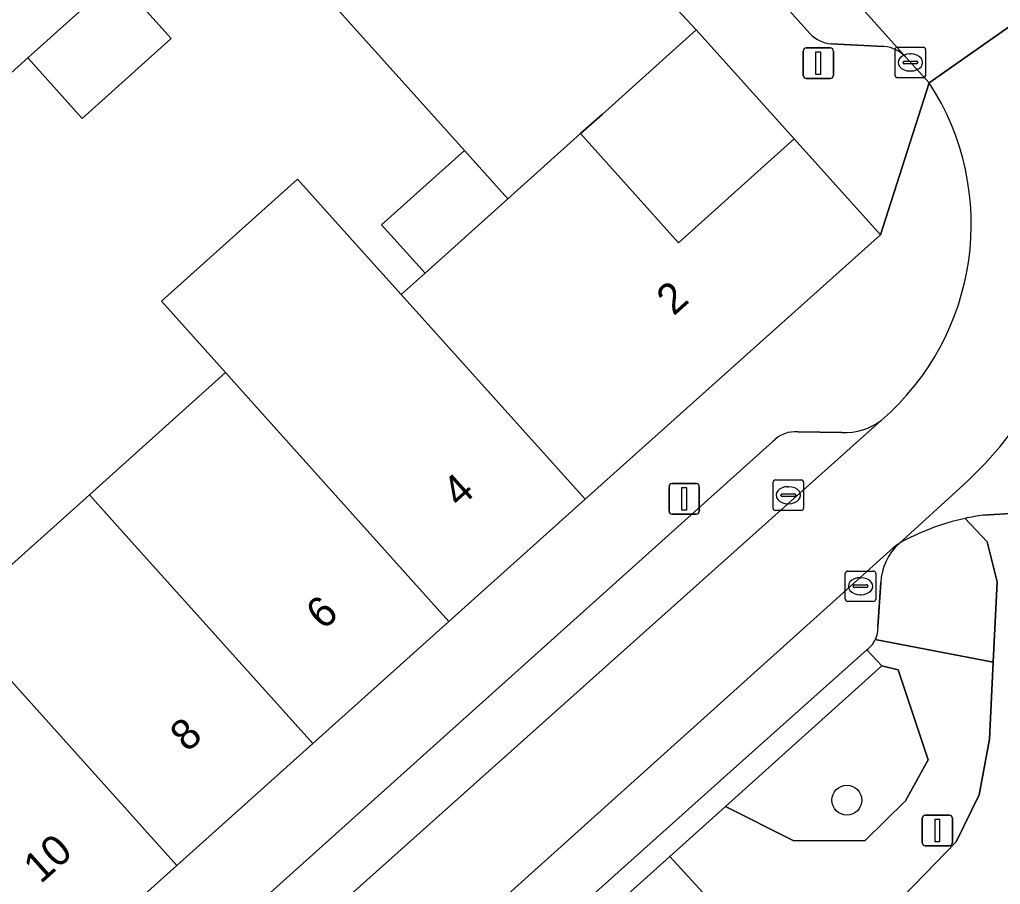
# Model space of a CAD drawing. Extents: x 162172 to 163187, y 382874 to 383685.
# Drawn here: x 162934.6 to 162966.76, y 383516.91 to 383545.28 of the extents above; entities that cross this region are included whole.
import ezdxf

# ---------------------------------------------------------------- set-up
doc = ezdxf.new("R2010")
doc.units = 0
for name, color, linetype in [('IMGEO_Berm_groen', 7, 'Continuous'), ('IMGEO_Boom', 7, 'Continuous'), ('IMGEO_Erf', 7, 'Continuous'), ('IMGEO_Groenvoorziening', 7, 'Continuous'), ('IMGEO_Kolk', 7, 'Continuous'), ('IMGEO_Lichtmast', 7, 'Continuous'), ('IMGEO_Pand', 7, 'Continuous'), ('IMGEO_Pand_nummerreeks', 7, 'Continuous'), ('IMGEO_Parkeervlak_open', 7, 'Continuous'), ('IMGEO_Rijbaan_lokaal_open', 7, 'Continuous'), ('IMGEO_Voetpad_open', 7, 'Continuous')]:
    doc.layers.add(name, color=color, linetype=linetype)

msp = doc.modelspace()

# ---------------------------------------------------------------- linework, layer by layer
at = {"layer": 'IMGEO_Berm_groen'}
msp.add_lwpolyline([(162958.945, 383511.359), (162960.319, 383513.009), (162955.918, 383517.819), (162949.474, 383512.019), (162948.978, 383512.607)], dxfattribs=at)
at = {"layer": 'IMGEO_Boom'}
msp.add_circle((162961.724, 383519.669), 0.489, dxfattribs=at)
at = {"layer": 'IMGEO_Erf'}
for points in [[(162932.419, 383525.683), (162936.883, 383529.691), (162941.348, 383533.7), (162939.249, 383536.038), (162943.713, 383540.046), (162945.812, 383537.708), (162947.111, 383536.261), (162947.891, 383536.961), (162946.468, 383538.547), (162949.185, 383540.987), (162941.282, 383549.791)], [(162937.782, 383546.651), (162939.571, 383544.658), (162936.65, 383542.035), (162934.86, 383544.028), (162931.921, 383541.392)]]:
    msp.add_lwpolyline(points, dxfattribs=at)
msp.add_lwpolyline([(162956.784, 383544.946), (162953.696, 383542.173), (162952.993, 383541.541), (162956.206, 383537.962), (162959.998, 383541.366)], close=True, dxfattribs=at)
at = {"layer": 'IMGEO_Groenvoorziening'}
for points in [[(162966.654, 383526.836), (162966.321, 383528.144), (162965.599, 383528.914)], [(162962.657, 383524.936), (162966.526, 383524.202), (162966.654, 383526.836)], [(162962.837, 383526.807), (162962.744, 383525.366)], [(162964.284, 383517.246), (162965.31, 383518.301), (162966.063, 383519.847), (162966.404, 383521.674), (162966.526, 383524.202), (162962.657, 383524.936)], [(162962.374, 383524.6), (162962.874, 383524.078), (162963.407, 383523.944), (162964.392, 383520.989), (162963.649, 383519.647), (162962.312, 383518.33), (162959.964, 383518.341), (162957.743, 383519.46), (162955.918, 383517.819), (162960.319, 383513.009), (162961.248, 383514.126), (162964.284, 383517.246)]]:
    msp.add_lwpolyline(points, dxfattribs=at)
msp.add_lwpolyline([(162962.874, 383524.078), (162957.743, 383519.46), (162959.964, 383518.341), (162962.312, 383518.33), (162963.649, 383519.647), (162964.392, 383520.989), (162963.407, 383523.944)], close=True, dxfattribs=at)
for centre, radius, start, end in [((162967.294, 383521.163), 7.934, 102.3337, 119.1087), ((162964.701, 383526.725), 1.866, 132.7699, 177.4938), ((162961.87, 383525.319), 0.875, 334.0415, 3.0825), ((162961.868, 383525.313), 0.874, 305.3441, 334.4436)]:
    msp.add_arc(centre, radius, start, end, dxfattribs=at)
at = {"layer": 'IMGEO_Kolk'}
for p, q in [((162963.381, 383544.375), (162964.233, 383544.375)), ((162963.306, 383543.449), (162963.306, 383544.301)), ((162963.794, 383544.155), (162963.819, 383544.155)), ((162964.307, 383544.301), (162964.307, 383543.449)), ((162963.565, 383543.869), (162963.565, 383543.881)), ((162964.003, 383543.832), (162963.605, 383543.832)), ((162963.608, 383543.918), (162964.006, 383543.918)), ((162964.049, 383543.881), (162964.049, 383543.869)), ((162963.817, 383543.595), (162963.792, 383543.595)), ((162964.233, 383543.375), (162963.381, 383543.375)), ((162959.304, 383529.249), (162959.304, 383530.101)), ((162959.379, 383530.175), (162960.231, 383530.175)), ((162959.792, 383529.955), (162959.817, 383529.955)), ((162960.305, 383530.101), (162960.305, 383529.249)), ((162959.563, 383529.669), (162959.563, 383529.681)), ((162960.001, 383529.632), (162959.603, 383529.632)), ((162959.606, 383529.718), (162960.004, 383529.718)), ((162960.047, 383529.681), (162960.047, 383529.669)), ((162959.815, 383529.395), (162959.79, 383529.395)), ((162960.231, 383529.175), (162959.379, 383529.175)), ((162961.673, 383526.263), (162961.673, 383527.115)), ((162961.748, 383527.189), (162962.6, 383527.189)), ((162962.674, 383527.115), (162962.674, 383526.263)), ((162961.932, 383526.683), (162961.932, 383526.695)), ((162961.975, 383526.732), (162962.373, 383526.732)), ((162962.161, 383526.969), (162962.186, 383526.969)), ((162962.416, 383526.695), (162962.416, 383526.683)), ((162962.37, 383526.646), (162961.972, 383526.646)), ((162962.184, 383526.409), (162962.159, 383526.409)), ((162962.6, 383526.189), (162961.748, 383526.189))]:
    msp.add_line(p, q, dxfattribs=at)
for points in [[(162963.381, 383544.375), (162964.233, 383544.375)], [(162963.306, 383543.449), (162963.306, 383544.301)], [(162964.307, 383544.301), (162964.307, 383543.449)], [(162964.233, 383543.375), (162963.381, 383543.375)], [(162959.304, 383529.249), (162959.304, 383530.101)], [(162959.379, 383530.175), (162960.231, 383530.175)], [(162960.305, 383530.101), (162960.305, 383529.249)], [(162960.231, 383529.175), (162959.379, 383529.175)], [(162961.673, 383526.263), (162961.673, 383527.115)], [(162961.748, 383527.189), (162962.6, 383527.189)], [(162962.674, 383527.115), (162962.674, 383526.263)], [(162962.6, 383526.189), (162961.748, 383526.189)]]:
    msp.add_lwpolyline(points, dxfattribs=at)
for centre, radius, start, end in [((162963.383, 383544.299), 0.0765, 91.552, 178.448), ((162963.383, 383544.299), 0.0765, 91.552, 178.448), ((162964.231, 383544.299), 0.0765, 1.552, 88.448), ((162964.231, 383544.299), 0.0765, 1.552, 88.448), ((162963.605, 383543.878), 0.0403, 85.8775, 175.7526), ((162963.602, 383543.868), 0.0366, 178.938, 274.7102), ((162964.006, 383543.875), 0.043, 264.8664, 352.4533), ((162964.01, 383543.88), 0.0386, 1.7309, 96.639), ((162963.383, 383543.451), 0.0765, 181.552, 268.448), ((162963.383, 383543.451), 0.0765, 181.552, 268.448), ((162964.231, 383543.451), 0.0765, 271.552, 358.448), ((162964.231, 383543.451), 0.0765, 271.552, 358.448), ((162959.381, 383530.099), 0.0765, 91.552, 178.448), ((162959.381, 383530.099), 0.0765, 91.552, 178.448), ((162960.229, 383530.099), 0.0765, 1.552, 88.448), ((162960.229, 383530.099), 0.0765, 1.552, 88.448), ((162959.603, 383529.678), 0.0403, 85.8775, 175.7526), ((162959.6, 383529.668), 0.0366, 178.938, 274.7102), ((162960.004, 383529.675), 0.043, 264.8664, 352.4533), ((162960.008, 383529.68), 0.0386, 1.7309, 96.639), ((162959.381, 383529.251), 0.0765, 181.552, 268.448), ((162959.381, 383529.251), 0.0765, 181.552, 268.448), ((162960.229, 383529.251), 0.0765, 271.552, 358.448), ((162960.229, 383529.251), 0.0765, 271.552, 358.448), ((162961.75, 383527.113), 0.0765, 91.552, 178.448), ((162961.75, 383527.113), 0.0765, 91.552, 178.448), ((162962.598, 383527.113), 0.0765, 1.552, 88.448), ((162962.598, 383527.113), 0.0765, 1.552, 88.448), ((162961.972, 383526.692), 0.0403, 85.8775, 175.7526), ((162961.969, 383526.682), 0.0366, 178.938, 274.7102), ((162962.373, 383526.689), 0.043, 264.8664, 352.4533), ((162962.377, 383526.694), 0.0386, 1.7309, 96.639), ((162961.75, 383526.265), 0.0765, 181.552, 268.448), ((162961.75, 383526.265), 0.0765, 181.552, 268.448), ((162962.598, 383526.265), 0.0765, 271.552, 358.448), ((162962.598, 383526.265), 0.0765, 271.552, 358.448)]:
    msp.add_arc(centre, radius, start, end, dxfattribs=at)
for centre, major_axis, ratio, start_param, end_param in [((162963.793, 383543.875), (-0.387, 0.002), 0.722429, 4.712389, 7.853982), ((162963.818, 383543.875), (-0.39, 0.002), 0.717154, 1.570796, 4.712389), ((162959.791, 383529.675), (-0.387, 0.002), 0.722429, 4.712389, 7.853982), ((162959.816, 383529.675), (-0.39, 0.002), 0.717154, 1.570796, 4.712389), ((162962.16, 383526.689), (-0.387, 0.002), 0.722429, 4.712389, 7.853982), ((162962.185, 383526.689), (-0.39, 0.002), 0.717154, 1.570796, 4.712389)]:
    msp.add_ellipse(centre, major_axis=major_axis, ratio=ratio, start_param=start_param, end_param=end_param, dxfattribs=at)
at = {"layer": 'IMGEO_Lichtmast'}
for p, q in [((162960.291, 383543.45), (162960.291, 383544.25)), ((162960.291, 383544.25), (162960.291, 383543.45)), ((162960.391, 383544.35), (162961.181, 383544.35)), ((162961.181, 383544.35), (162960.391, 383544.35)), ((162961.281, 383544.25), (162961.281, 383543.45)), ((162961.281, 383543.45), (162961.281, 383544.25)), ((162961.181, 383543.35), (162960.391, 383543.35)), ((162960.391, 383543.35), (162961.181, 383543.35)), ((162955.894, 383529.156), (162955.894, 383529.956)), ((162955.894, 383529.956), (162955.894, 383529.156)), ((162955.994, 383530.056), (162956.784, 383530.056)), ((162956.784, 383530.056), (162955.994, 383530.056)), ((162956.884, 383529.956), (162956.884, 383529.156)), ((162956.884, 383529.156), (162956.884, 383529.956)), ((162956.784, 383529.056), (162955.994, 383529.056)), ((162955.994, 383529.056), (162956.784, 383529.056)), ((162964.194, 383518.275), (162964.194, 383519.075)), ((162964.194, 383519.075), (162964.194, 383518.275)), ((162964.294, 383519.175), (162965.084, 383519.175)), ((162965.084, 383519.175), (162964.294, 383519.175)), ((162965.184, 383519.075), (162965.184, 383518.275)), ((162965.184, 383518.275), (162965.184, 383519.075)), ((162965.084, 383518.175), (162964.294, 383518.175)), ((162964.294, 383518.175), (162965.084, 383518.175))]:
    msp.add_line(p, q, dxfattribs=at)
for points in [[(162960.711, 383544.225), (162960.861, 383544.225), (162960.861, 383543.475), (162960.711, 383543.475), (162960.711, 383544.225)], [(162956.314, 383529.931), (162956.464, 383529.931), (162956.464, 383529.181), (162956.314, 383529.181), (162956.314, 383529.931)], [(162964.614, 383519.05), (162964.764, 383519.05), (162964.764, 383518.3), (162964.614, 383518.3), (162964.614, 383519.05)]]:
    msp.add_lwpolyline(points, dxfattribs=at)
for centre, start, end in [((162960.391, 383544.25), 90, 180), ((162960.391, 383544.25), 90, 180), ((162961.181, 383544.25), 0, 90), ((162961.181, 383544.25), 360, 90), ((162960.391, 383543.45), 180, 270), ((162960.391, 383543.45), 180, 270), ((162961.181, 383543.45), 270, 0), ((162961.181, 383543.45), 270, 0), ((162955.994, 383529.956), 90, 180), ((162955.994, 383529.956), 90, 180), ((162956.784, 383529.956), 0, 90), ((162956.784, 383529.956), 360, 90), ((162955.994, 383529.156), 180, 270), ((162955.994, 383529.156), 180, 270), ((162956.784, 383529.156), 270, 0), ((162956.784, 383529.156), 270, 0), ((162964.294, 383519.075), 90, 180), ((162964.294, 383519.075), 90, 180), ((162965.084, 383519.075), 0, 90), ((162965.084, 383519.075), 360, 90), ((162964.294, 383518.275), 180, 270), ((162964.294, 383518.275), 180, 270), ((162965.084, 383518.275), 270, 0), ((162965.084, 383518.275), 270, 0)]:
    msp.add_arc(centre, 0.1, start, end, dxfattribs=at)
at = {"layer": 'IMGEO_Pand'}
for points in [[(162947.443, 383555.317), (162945.061, 383553.18), (162941.282, 383549.791), (162949.185, 383540.987), (162950.609, 383539.401), (162952.993, 383541.541), (162953.696, 383542.173), (162956.784, 383544.946), (162955.562, 383546.267)], [(162937.782, 383546.651), (162934.86, 383544.028), (162936.65, 383542.035), (162939.571, 383544.658)], [(162962.824, 383538.219), (162959.998, 383541.366), (162956.206, 383537.962), (162952.993, 383541.541), (162950.609, 383539.401), (162947.891, 383536.961), (162947.111, 383536.261), (162953.141, 383529.545)], [(162950.609, 383539.401), (162949.185, 383540.987), (162946.468, 383538.547), (162947.891, 383536.961)], [(162947.111, 383536.261), (162945.812, 383537.708), (162943.713, 383540.046), (162939.249, 383536.038), (162941.348, 383533.7), (162942.647, 383532.253), (162948.676, 383525.537), (162953.141, 383529.545)], [(162942.647, 383532.253), (162941.348, 383533.7), (162936.883, 383529.691), (162938.182, 383528.244), (162944.211, 383521.529), (162948.676, 383525.537)], [(162938.182, 383528.244), (162936.883, 383529.691), (162932.419, 383525.683), (162933.718, 383524.236), (162939.746, 383517.521), (162944.211, 383521.529)], [(162933.718, 383524.236), (162932.419, 383525.683), (162927.954, 383521.674), (162929.253, 383520.227), (162935.281, 383513.513), (162939.746, 383517.521)]]:
    msp.add_lwpolyline(points, close=True, dxfattribs=at)
at = {"layer": 'IMGEO_Parkeervlak_open'}
for points in [[(162963.647, 383544.056), (162934.696, 383576.406)], [(162935.116, 383573.128), (162960.509, 383544.821)], [(162961.208, 383544.489), (162962.94, 383544.404)], [(162930.121, 383502.868), (162962.857, 383532.136)], [(162961.559, 383531.734), (162960.127, 383531.75)], [(162959.3, 383531.436), (162931.03, 383506.054)], [(162963.434, 383528.095), (162963.246, 383527.952), (162945.503, 383511.977)], [(162962.744, 383525.366), (162962.837, 383526.807)], [(162957.9, 383520.594), (162962.374, 383524.6)], [(162948.978, 383512.607), (162957.9, 383520.594)]]:
    msp.add_lwpolyline(points, dxfattribs=at)
for centre, radius, start, end in [((162961.318, 383545.622), 1.139, 224.7281, 264.4598), ((162962.838, 383543.304), 1.104, 42.892, 84.6933), ((162961.679, 383533.645), 1.914, 266.4206, 307.9957), ((162960.013, 383530.805), 0.952, 83.0972, 138.4849), ((162964.701, 383526.725), 1.866, 132.7699, 177.4938), ((162961.87, 383525.319), 0.875, 334.0415, 3.0825), ((162961.868, 383525.313), 0.874, 305.3441, 334.4436)]:
    msp.add_arc(centre, radius, start, end, dxfattribs=at)
at = {"layer": 'IMGEO_Rijbaan_lokaal_open'}
msp.add_lwpolyline([(162958.519, 383555.082), (162949.543, 383565.07), (162938.86, 383577.021), (162937.702, 383578.299), (162936.047, 383580.103), (162934.696, 383576.406), (162963.647, 383544.056), (162964.424, 383543.21), (162967.352, 383545.259)], close=True, dxfattribs=at)
for points in [[(162967.352, 383545.259), (162964.424, 383543.21)], [(162962.857, 383532.136), (162930.121, 383502.868), (162932.497, 383500.214), (162936.375, 383503.711), (162945.503, 383511.977), (162963.246, 383527.952)], [(162963.246, 383527.952), (162963.434, 383528.095), (162965.553, 383530.019)], [(162965.553, 383530.019), (162963.434, 383528.095)], [(162966.193, 383529.021), (162967.285, 383529.083)]]:
    msp.add_lwpolyline(points, dxfattribs=at)
for centre, radius, start, end in [((162957.301, 383538.57), 8.501, 310.8134, 33.0785), ((162957.02, 383539.293), 12.603, 312.6181, 348.5628), ((162957.02, 383539.293), 12.603, 312.6181, 348.5628), ((162967.34, 383520.954), 8.148, 98.089, 102.3339), ((162967.294, 383521.163), 7.934, 102.3337, 119.1087)]:
    msp.add_arc(centre, radius, start, end, dxfattribs=at)
at = {"layer": 'IMGEO_Voetpad_open'}
for points in [[(162960.509, 383544.821), (162935.116, 383573.128)], [(162934.86, 383544.028), (162937.782, 383546.651), (162941.282, 383549.791), (162945.061, 383553.18), (162947.443, 383555.317), (162955.562, 383546.267), (162956.784, 383544.946), (162959.998, 383541.366), (162962.824, 383538.219), (162964.424, 383543.21), (162963.647, 383544.056)], [(162933.423, 383545.563), (162928.619, 383541.252), (162927.448, 383540.201), (162924.479, 383537.536), (162921.504, 383534.867), (162918.518, 383532.185), (162915.018, 383529.044), (162911.175, 383525.595), (162908.831, 383523.491), (162910.23, 383521.933), (162912.575, 383524.037), (162916.417, 383527.483), (162919.921, 383530.621), (162922.854, 383533.253), (162924.386, 383534.628), (162928.851, 383538.636), (162931.921, 383541.392), (162934.86, 383544.028)], [(162962.94, 383544.404), (162961.208, 383544.489)], [(162964.424, 383543.21), (162962.824, 383538.219), (162953.141, 383529.545), (162948.676, 383525.537), (162944.211, 383521.529), (162939.746, 383517.521), (162935.281, 383513.513), (162929.237, 383508.087), (162925.651, 383504.845), (162928.679, 383501.572), (162930.121, 383502.868)], [(162960.127, 383531.75), (162961.559, 383531.734)], [(162931.03, 383506.054), (162959.3, 383531.436)], [(162967.285, 383529.083), (162966.193, 383529.021)], [(162965.599, 383528.914), (162966.321, 383528.144), (162966.654, 383526.836), (162966.526, 383524.202), (162966.404, 383521.674), (162966.063, 383519.847), (162965.31, 383518.301), (162964.284, 383517.246), (162961.248, 383514.126), (162960.319, 383513.009), (162958.945, 383511.359), (162952.278, 383502.71), (162948.568, 383498.215)]]:
    msp.add_lwpolyline(points, dxfattribs=at)
msp.add_lwpolyline([(162962.874, 383524.078), (162962.374, 383524.6), (162957.9, 383520.594), (162948.978, 383512.607), (162949.474, 383512.019), (162955.918, 383517.819), (162957.743, 383519.46)], close=True, dxfattribs=at)
for centre, radius, start, end in [((162961.318, 383545.622), 1.139, 224.7281, 264.4598), ((162962.838, 383543.304), 1.104, 42.892, 84.6933), ((162957.301, 383538.57), 8.501, 310.8134, 33.0785), ((162961.679, 383533.645), 1.914, 266.4206, 307.9957), ((162960.013, 383530.805), 0.952, 83.0972, 138.4849), ((162967.34, 383520.954), 8.148, 98.089, 102.3339)]:
    msp.add_arc(centre, radius, start, end, dxfattribs=at)

# ---------------------------------------------------------------- texts
at = {"layer": 'IMGEO_Pand_nummerreeks'}
for s, p in [('2', (162956.045, 383535.539)), ('4', (162949.02, 383529.232)), ('6', (162944.555, 383525.224)), ('8', (162940.094, 383521.219)), ('10', (162935.286, 383516.902))]:
    msp.add_text(s, height=1, rotation=41.9119, dxfattribs=at).set_placement(p)

doc.saveas('drawing.dxf')
